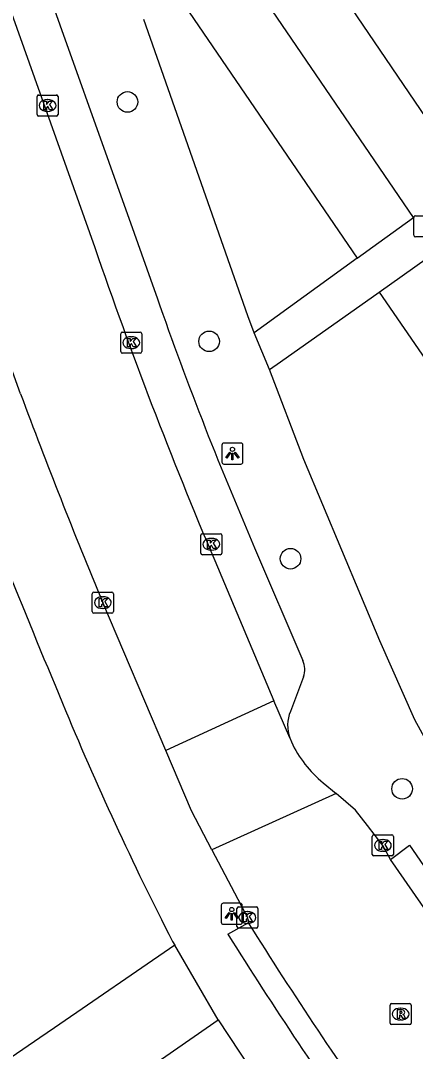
# Model space of a CAD drawing. Extents: x 157466 to 158888, y 383063 to 384677.
# Drawn here: x 158017.05 to 158035.83, y 383371.92 to 383420.9 of the extents above; entities that cross this region are included whole.
import ezdxf

# ---------------------------------------------------------------- set-up
doc = ezdxf.new("R2010")
doc.units = 0
for name, color, linetype in [('IMGEO_Boom', 7, 'Continuous'), ('IMGEO_Groenvoorziening', 7, 'Continuous'), ('IMGEO_Kolk', 7, 'Continuous'), ('IMGEO_Lichtpunt', 7, 'Continuous'), ('IMGEO_Rijbaan_lokaal_gesloten', 7, 'Continuous'), ('IMGEO_Rijbaan_lokaal_open', 7, 'Continuous'), ('IMGEO_Rioolput', 7, 'Continuous'), ('IMGEO_Voetpad_open', 7, 'Continuous')]:
    doc.layers.add(name, color=color, linetype=linetype)

msp = doc.modelspace()

# ---------------------------------------------------------------- linework, layer by layer
at = {"layer": 'IMGEO_Boom'}
for centre in [(158022.135, 383417.035), (158026.019, 383405.658), (158029.891, 383395.328), (158035.198, 383384.394)]:
    msp.add_circle(centre, 0.489, dxfattribs=at)
at = {"layer": 'IMGEO_Groenvoorziening'}
for points in [[(158024.62, 383421.967), (158033.06, 383409.607)], [(158034.101, 383407.999), (158045.156, 383391.955)]]:
    msp.add_lwpolyline(points, dxfattribs=at)
at = {"layer": 'IMGEO_Kolk'}
for p, q in [((158017.91, 383417.365), (158018.762, 383417.365)), ((158017.835, 383416.439), (158017.835, 383417.291)), ((158018.323, 383417.145), (158018.348, 383417.145)), ((158018.836, 383417.291), (158018.836, 383416.439)), ((158018.762, 383416.365), (158017.91, 383416.365)), ((158018.346, 383416.585), (158018.321, 383416.585)), ((158035.754, 383410.698), (158035.754, 383411.55)), ((158035.829, 383411.624), (158036.681, 383411.624)), ((158036.681, 383410.624), (158035.829, 383410.624)), ((158021.889, 383406.096), (158022.741, 383406.096)), ((158021.814, 383405.17), (158021.814, 383406.022)), ((158022.302, 383405.876), (158022.327, 383405.876)), ((158022.815, 383406.022), (158022.815, 383405.17)), ((158022.741, 383405.096), (158021.889, 383405.096)), ((158022.325, 383405.316), (158022.3, 383405.316)), ((158025.623, 383395.59), (158025.623, 383396.442)), ((158025.698, 383396.516), (158026.55, 383396.516)), ((158026.111, 383396.296), (158026.136, 383396.296)), ((158026.624, 383396.442), (158026.624, 383395.59)), ((158026.55, 383395.516), (158025.698, 383395.516)), ((158026.134, 383395.736), (158026.109, 383395.736)), ((158020.463, 383392.815), (158020.463, 383393.667)), ((158020.538, 383393.741), (158021.39, 383393.741)), ((158020.951, 383393.521), (158020.976, 383393.521)), ((158021.464, 383393.667), (158021.464, 383392.815)), ((158020.974, 383392.961), (158020.949, 383392.961)), ((158021.39, 383392.741), (158020.538, 383392.741)), ((158033.78, 383381.28), (158033.78, 383382.132)), ((158033.855, 383382.206), (158034.707, 383382.206)), ((158034.781, 383382.132), (158034.781, 383381.28)), ((158034.268, 383381.986), (158034.293, 383381.986)), ((158034.707, 383381.206), (158033.855, 383381.206)), ((158034.291, 383381.426), (158034.266, 383381.426)), ((158027.338, 383377.853), (158027.338, 383378.705)), ((158027.413, 383378.779), (158028.265, 383378.779)), ((158028.339, 383378.705), (158028.339, 383377.853)), ((158027.826, 383378.559), (158027.851, 383378.559)), ((158028.265, 383377.779), (158027.413, 383377.779)), ((158027.849, 383377.999), (158027.824, 383377.999))]:
    msp.add_line(p, q, dxfattribs=at)
for points in [[(158017.91, 383417.365), (158018.762, 383417.365)], [(158017.835, 383416.439), (158017.835, 383417.291)], [(158018.156, 383417.065), (158018.279, 383417.065), (158018.279, 383416.914), (158018.409, 383417.065), (158018.573, 383417.065), (158018.427, 383416.914), (158018.58, 383416.665), (158018.428, 383416.665), (158018.343, 383416.829), (158018.279, 383416.762), (158018.279, 383416.665), (158018.156, 383416.665), (158018.156, 383417.065)], [(158018.836, 383417.291), (158018.836, 383416.439)], [(158018.762, 383416.365), (158017.91, 383416.365)], [(158035.754, 383410.698), (158035.754, 383411.55)], [(158035.829, 383411.624), (158036.681, 383411.624)], [(158036.681, 383410.624), (158035.829, 383410.624)], [(158021.889, 383406.096), (158022.741, 383406.096)], [(158021.814, 383405.17), (158021.814, 383406.022)], [(158022.135, 383405.796), (158022.258, 383405.796), (158022.258, 383405.645), (158022.388, 383405.796), (158022.552, 383405.796), (158022.406, 383405.645), (158022.559, 383405.396), (158022.407, 383405.396), (158022.322, 383405.56), (158022.258, 383405.493), (158022.258, 383405.396), (158022.135, 383405.396), (158022.135, 383405.796)], [(158022.815, 383406.022), (158022.815, 383405.17)], [(158022.741, 383405.096), (158021.889, 383405.096)], [(158025.623, 383395.59), (158025.623, 383396.442)], [(158025.698, 383396.516), (158026.55, 383396.516)], [(158026.624, 383396.442), (158026.624, 383395.59)], [(158025.944, 383396.216), (158026.067, 383396.216), (158026.067, 383396.065), (158026.197, 383396.216), (158026.361, 383396.216), (158026.215, 383396.065), (158026.368, 383395.816), (158026.216, 383395.816), (158026.131, 383395.98), (158026.067, 383395.913), (158026.067, 383395.816), (158025.944, 383395.816), (158025.944, 383396.216)], [(158026.55, 383395.516), (158025.698, 383395.516)], [(158020.463, 383392.815), (158020.463, 383393.667)], [(158020.538, 383393.741), (158021.39, 383393.741)], [(158020.784, 383393.441), (158020.907, 383393.441), (158020.907, 383393.29), (158021.037, 383393.441), (158021.201, 383393.441), (158021.055, 383393.29), (158021.208, 383393.041), (158021.056, 383393.041), (158020.971, 383393.205), (158020.907, 383393.138), (158020.907, 383393.041), (158020.784, 383393.041), (158020.784, 383393.441)], [(158021.464, 383393.667), (158021.464, 383392.815)], [(158021.39, 383392.741), (158020.538, 383392.741)], [(158033.78, 383381.28), (158033.78, 383382.132)], [(158033.855, 383382.206), (158034.707, 383382.206)], [(158034.781, 383382.132), (158034.781, 383381.28)], [(158034.101, 383381.906), (158034.224, 383381.906), (158034.224, 383381.755), (158034.354, 383381.906), (158034.518, 383381.906), (158034.372, 383381.755), (158034.525, 383381.506), (158034.373, 383381.506), (158034.288, 383381.67), (158034.224, 383381.603), (158034.224, 383381.506), (158034.101, 383381.506), (158034.101, 383381.906)], [(158034.707, 383381.206), (158033.855, 383381.206)], [(158027.338, 383377.853), (158027.338, 383378.705)], [(158027.413, 383378.779), (158028.265, 383378.779)], [(158028.339, 383378.705), (158028.339, 383377.853)], [(158027.659, 383378.479), (158027.782, 383378.479), (158027.782, 383378.328), (158027.912, 383378.479), (158028.076, 383378.479), (158027.93, 383378.328), (158028.083, 383378.079), (158027.931, 383378.079), (158027.846, 383378.243), (158027.782, 383378.176), (158027.782, 383378.079), (158027.659, 383378.079), (158027.659, 383378.479)], [(158028.265, 383377.779), (158027.413, 383377.779)]]:
    msp.add_lwpolyline(points, dxfattribs=at)
for centre, start, end in [((158017.912, 383417.289), 91.552, 178.448), ((158017.912, 383417.289), 91.552, 178.448), ((158018.76, 383417.289), 1.552, 88.448), ((158018.76, 383417.289), 1.552, 88.448), ((158017.912, 383416.441), 181.552, 268.448), ((158017.912, 383416.441), 181.552, 268.448), ((158018.76, 383416.441), 271.552, 358.448), ((158018.76, 383416.441), 271.552, 358.448), ((158035.831, 383411.548), 91.552, 178.448), ((158035.831, 383411.548), 91.552, 178.448), ((158035.831, 383410.7), 181.552, 268.448), ((158035.831, 383410.7), 181.552, 268.448), ((158021.891, 383406.02), 91.552, 178.448), ((158021.891, 383406.02), 91.552, 178.448), ((158022.739, 383406.02), 1.552, 88.448), ((158022.739, 383406.02), 1.552, 88.448), ((158021.891, 383405.172), 181.552, 268.448), ((158021.891, 383405.172), 181.552, 268.448), ((158022.739, 383405.172), 271.552, 358.448), ((158022.739, 383405.172), 271.552, 358.448), ((158025.7, 383396.44), 91.552, 178.448), ((158025.7, 383396.44), 91.552, 178.448), ((158026.548, 383396.44), 1.552, 88.448), ((158026.548, 383396.44), 1.552, 88.448), ((158025.7, 383395.592), 181.552, 268.448), ((158025.7, 383395.592), 181.552, 268.448), ((158026.548, 383395.592), 271.552, 358.448), ((158026.548, 383395.592), 271.552, 358.448), ((158020.54, 383393.665), 91.552, 178.448), ((158020.54, 383393.665), 91.552, 178.448), ((158021.388, 383393.665), 1.552, 88.448), ((158021.388, 383393.665), 1.552, 88.448), ((158020.54, 383392.817), 181.552, 268.448), ((158020.54, 383392.817), 181.552, 268.448), ((158021.388, 383392.817), 271.552, 358.448), ((158021.388, 383392.817), 271.552, 358.448), ((158033.857, 383382.13), 91.552, 178.448), ((158033.857, 383382.13), 91.552, 178.448), ((158034.705, 383382.13), 1.552, 88.448), ((158034.705, 383382.13), 1.552, 88.448), ((158033.857, 383381.282), 181.552, 268.448), ((158033.857, 383381.282), 181.552, 268.448), ((158034.705, 383381.282), 271.552, 358.448), ((158034.705, 383381.282), 271.552, 358.448), ((158027.415, 383378.703), 91.552, 178.448), ((158027.415, 383378.703), 91.552, 178.448), ((158028.263, 383378.703), 1.552, 88.448), ((158028.263, 383378.703), 1.552, 88.448), ((158027.415, 383377.855), 181.552, 268.448), ((158027.415, 383377.855), 181.552, 268.448), ((158028.263, 383377.855), 271.552, 358.448), ((158028.263, 383377.855), 271.552, 358.448)]:
    msp.add_arc(centre, 0.0765, start, end, dxfattribs=at)
for centre, major_axis, ratio, start_param, end_param in [((158018.322, 383416.865), (-0.387, 0.002), 0.722429, 4.712389, 7.853982), ((158018.347, 383416.865), (-0.39, 0.002), 0.717154, 1.570796, 4.712389), ((158022.301, 383405.596), (-0.387, 0.002), 0.722429, 4.712389, 7.853982), ((158022.326, 383405.596), (-0.39, 0.002), 0.717154, 1.570796, 4.712389), ((158026.11, 383396.016), (-0.387, 0.002), 0.722429, 4.712389, 7.853982), ((158026.135, 383396.016), (-0.39, 0.002), 0.717154, 1.570796, 4.712389), ((158020.95, 383393.241), (-0.387, 0.002), 0.722429, 4.712389, 7.853982), ((158020.975, 383393.241), (-0.39, 0.002), 0.717154, 1.570796, 4.712389), ((158034.267, 383381.706), (-0.387, 0.002), 0.722429, 4.712389, 7.853982), ((158034.292, 383381.706), (-0.39, 0.002), 0.717154, 1.570796, 4.712389), ((158027.825, 383378.279), (-0.387, 0.002), 0.722429, 4.712389, 7.853982), ((158027.85, 383378.279), (-0.39, 0.002), 0.717154, 1.570796, 4.712389)]:
    msp.add_ellipse(centre, major_axis=major_axis, ratio=ratio, start_param=start_param, end_param=end_param, dxfattribs=at)
at = {"layer": 'IMGEO_Lichtpunt'}
for p, q in [((158026.629, 383400.73), (158026.629, 383399.923)), ((158026.629, 383400.73), (158026.629, 383399.923)), ((158027.531, 383400.825), (158026.723, 383400.825)), ((158027.531, 383400.825), (158026.723, 383400.825)), ((158027.625, 383399.923), (158027.625, 383400.73)), ((158027.625, 383399.923), (158027.625, 383400.73)), ((158026.723, 383399.829), (158027.531, 383399.829)), ((158026.723, 383399.829), (158027.531, 383399.829)), ((158026.597, 383378.859), (158026.597, 383378.052)), ((158026.597, 383378.859), (158026.597, 383378.052)), ((158027.499, 383378.954), (158026.691, 383378.954)), ((158027.499, 383378.954), (158026.691, 383378.954)), ((158027.593, 383378.052), (158027.593, 383378.859)), ((158027.593, 383378.052), (158027.593, 383378.859)), ((158026.691, 383377.958), (158027.499, 383377.958)), ((158026.691, 383377.958), (158027.499, 383377.958))]:
    msp.add_line(p, q, dxfattribs=at)
for points in [[(158027.003, 383400.394), (158027.042, 383400.366), (158026.854, 383400.104), (158026.816, 383400.131), (158027.003, 383400.394)], [(158027.105, 383400.346), (158027.152, 383400.346), (158027.152, 383400.024), (158027.105, 383400.024), (158027.105, 383400.346)], [(158027.215, 383400.366), (158027.253, 383400.393), (158027.44, 383400.131), (158027.401, 383400.103), (158027.215, 383400.366)], [(158026.971, 383378.523), (158027.01, 383378.495), (158026.822, 383378.233), (158026.784, 383378.26), (158026.971, 383378.523)], [(158027.073, 383378.475), (158027.12, 383378.475), (158027.12, 383378.153), (158027.073, 383378.153), (158027.073, 383378.475)], [(158027.183, 383378.495), (158027.221, 383378.522), (158027.408, 383378.26), (158027.369, 383378.232), (158027.183, 383378.495)]]:
    msp.add_lwpolyline(points, dxfattribs=at)
for centre in [(158027.128, 383400.528), (158027.096, 383378.657)]:
    msp.add_circle(centre, 0.0994, dxfattribs=at)
for centre, start, end in [((158026.723, 383400.73), 90, 180), ((158026.723, 383400.73), 90, 180), ((158027.531, 383400.73), 0, 90), ((158027.531, 383400.73), 0, 90), ((158026.723, 383399.923), 180, 270), ((158026.723, 383399.923), 180, 270), ((158027.531, 383399.923), 270, 0), ((158027.531, 383399.923), 270, 360), ((158026.691, 383378.859), 90, 180), ((158026.691, 383378.859), 90, 180), ((158027.499, 383378.859), 0, 90), ((158027.499, 383378.859), 0, 90), ((158026.691, 383378.052), 180, 270), ((158026.691, 383378.052), 180, 270), ((158027.499, 383378.052), 270, 0), ((158027.499, 383378.052), 270, 360)]:
    msp.add_arc(centre, 0.0946, start, end, dxfattribs=at)
at = {"layer": 'IMGEO_Rijbaan_lokaal_gesloten'}
for points in [[(158017.053, 383403.162), (158008.462, 383427.146)], [(158015.846, 383423.401), (158020.582, 383410.118)], [(158026.29, 383395.236), (158029.097, 383388.581)], [(158023.958, 383386.211), (158020.964, 383393.241)], [(158029.097, 383388.581), (158023.958, 383386.211)], [(158029.856, 383386.809), (158029.097, 383388.581)], [(158029.856, 383386.809), (158029.933, 383386.627)], [(158026.155, 383381.486), (158025.176, 383383.352), (158023.958, 383386.211)], [(158031.45, 383384.681), (158032.058, 383384.164)], [(158032.058, 383384.164), (158026.155, 383381.486)], [(158034.641, 383381.039), (158034.281, 383381.706), (158033.554, 383382.657), (158032.975, 383383.378), (158032.058, 383384.164)], [(158026.155, 383381.486), (158027.839, 383378.279), (158027.879, 383378.023)], [(158040.302, 383372.893), (158034.641, 383381.039)]]:
    msp.add_lwpolyline(points, dxfattribs=at)
for centre, radius, start, end in [((158228.325, 383481.262), 219.587, 198.90444, 203.06426), ((158278.421, 383500.466), 278.893, 200.41959, 202.61055), ((158034.773, 383388.836), 5.32, 204.5296, 231.3467), ((158224.689, 383502.018), 232.613, 212.21204, 215.20472)]:
    msp.add_arc(centre, radius, start, end, dxfattribs=at)
at = {"layer": 'IMGEO_Rijbaan_lokaal_open'}
for points in [[(158021.502, 383369.98), (158022.035, 383370.35), (158026.452, 383373.415)], [(158026.452, 383373.415), (158030.046, 383367.961)]]:
    msp.add_lwpolyline(points, dxfattribs=at)
at = {"layer": 'IMGEO_Rioolput'}
for p, q in [((158034.625, 383373.263), (158034.625, 383374.115)), ((158034.7, 383374.189), (158035.552, 383374.189)), ((158035.113, 383373.969), (158035.138, 383373.969)), ((158035.626, 383374.115), (158035.626, 383373.263)), ((158035.136, 383373.409), (158035.111, 383373.409)), ((158035.552, 383373.189), (158034.7, 383373.189))]:
    msp.add_line(p, q, dxfattribs=at)
for points in [[(158034.625, 383373.263), (158034.625, 383374.115)], [(158034.7, 383374.189), (158035.552, 383374.189)], [(158035.214, 383373.887), (158034.962, 383373.889), (158034.962, 383373.489)], [(158035.14, 383373.808), (158035.086, 383373.808), (158035.086, 383373.727)], [(158035.086, 383373.727), (158035.138, 383373.727)], [(158035.626, 383374.115), (158035.626, 383373.263)], [(158034.962, 383373.489), (158035.086, 383373.489), (158035.086, 383373.651), (158035.097, 383373.651)], [(158035.144, 383373.622), (158035.215, 383373.489), (158035.355, 383373.489), (158035.29, 383373.615)], [(158035.552, 383373.189), (158034.7, 383373.189)]]:
    msp.add_lwpolyline(points, dxfattribs=at)
for centre, radius, start, end in [((158034.702, 383374.113), 0.0765, 91.552, 178.448), ((158034.702, 383374.113), 0.0765, 91.552, 178.448), ((158035.122, 383373.916), 0.19, 274.7715, 282.9687), ((158035.146, 383373.712), 0.0964, 77.0061, 93.1865), ((158035.16, 383373.769), 0.0378, 276.6634, 79.6772), ((158035.213, 383373.777), 0.109, 350.3612, 89.416), ((158035.211, 383373.777), 0.112, 277.5842, 350.9817), ((158035.55, 383374.113), 0.0765, 1.552, 88.448), ((158035.55, 383374.113), 0.0765, 1.552, 88.448), ((158034.702, 383373.265), 0.0765, 181.552, 268.448), ((158034.702, 383373.265), 0.0765, 181.552, 268.448), ((158035.096, 383373.598), 0.0533, 26.0293, 88.6989), ((158035.195, 383373.562), 0.108, 29.5134, 73.7905), ((158035.55, 383373.265), 0.0765, 271.552, 358.448), ((158035.55, 383373.265), 0.0765, 271.552, 358.448)]:
    msp.add_arc(centre, radius, start, end, dxfattribs=at)
for centre, major_axis, ratio, start_param, end_param in [((158035.112, 383373.689), (-0.387, 0.002), 0.722429, 4.712389, 7.853982), ((158035.137, 383373.689), (-0.39, 0.002), 0.717154, 1.570796, 4.712389)]:
    msp.add_ellipse(centre, major_axis=major_axis, ratio=ratio, start_param=start_param, end_param=end_param, dxfattribs=at)
at = {"layer": 'IMGEO_Voetpad_open'}
for points in [[(158052.068, 383392.71), (158047.304, 383400.16), (158025.942, 383431.583), (158028.2, 383433.181), (158028.037, 383433.42)], [(158017.713, 383424.083), (158022.449, 383410.792), (158023.408, 383408.118)], [(158033.06, 383409.607), (158034.083, 383410.348), (158035.735, 383411.543), (158027.4, 383423.773)], [(158028.157, 383406.056), (158027.86, 383406.874), (158022.919, 383420.946)], [(158034.101, 383407.999), (158036.898, 383409.977), (158047.302, 383394.311), (158047.758, 383393.647)], [(158033.06, 383409.607), (158028.619, 383406.39), (158028.157, 383406.056)], [(158028.89, 383404.32), (158029.41, 383404.684), (158034.101, 383407.999)], [(158028.89, 383404.32), (158028.157, 383406.056)], [(158036.596, 383386.232), (158036.432, 383386.518), (158035.809, 383387.677), (158034.143, 383391.42), (158030.52, 383400.045), (158028.89, 383404.32)], [(158028.184, 383395.848), (158030.47, 383390.497)], [(158030.509, 383389.717), (158029.889, 383388.07)], [(158034.641, 383381.039), (158035.546, 383381.71), (158041.231, 383373.486)], [(158026.908, 383377.48), (158027.879, 383378.023)], [(158024.393, 383376.961), (158018.659, 383373.03), (158017.962, 383372.552), (158006.393, 383364.646), (158003.024, 383362.329), (158000, 383360.249), (157969.609, 383339.347), (157966.252, 383337.038), (157950.145, 383325.96), (157940.949, 383325.715), (157939.64, 383327.608)], [(158024.278, 383377.131), (158024.393, 383376.961)], [(158026.452, 383373.415), (158024.393, 383376.961)]]:
    msp.add_lwpolyline(points, dxfattribs=at)
for centre, radius, start, end in [((158188.044, 383465.137), 174.23, 199.10261, 203.43355), ((158391.121, 383545.013), 403.666, 200.74263, 202.81798), ((158029.597, 383390.062), 0.975, 339.2565, 26.4683), ((158161.872, 383447.513), 154.55, 202.46013, 207.09079), ((158031.476, 383387.398), 1.724, 157.035, 199.9668), ((158222.121, 383500.277), 230.623, 212.17158, 215.22407)]:
    msp.add_arc(centre, radius, start, end, dxfattribs=at)

doc.saveas('drawing.dxf')
